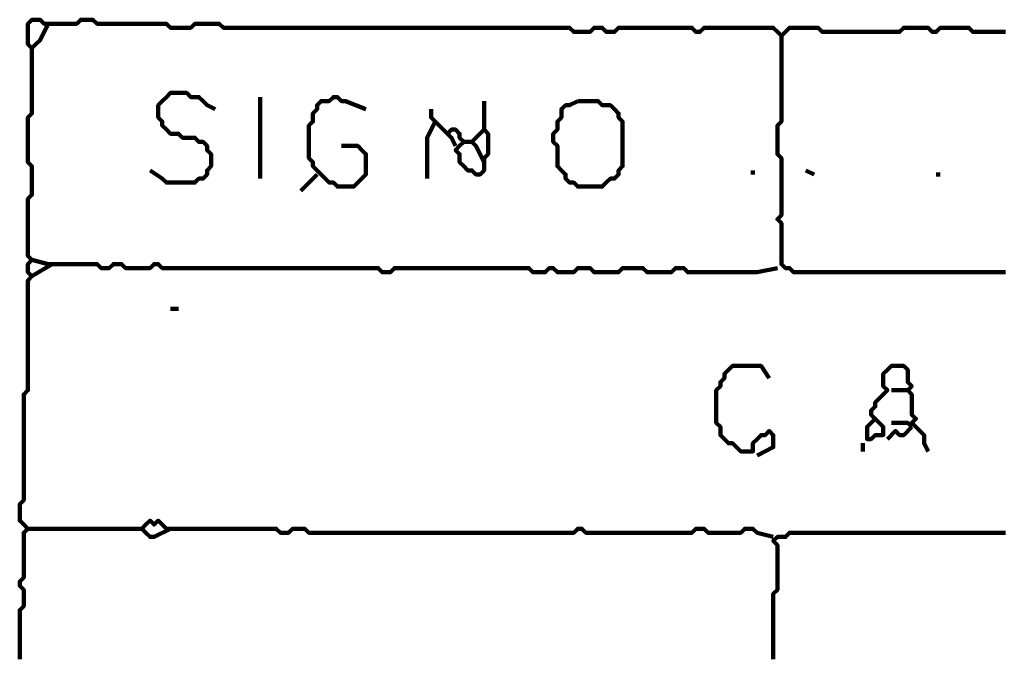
# Model space of a CAD drawing. Header units: metres. Extents: x 1959 to 4131, y 3282 to 4313.
# Tile 305 of 356: x 2423.74 to 2425.97, y 4306.31 to 4307.76. Entities that reach past the tile are written whole.
import ezdxf

# ---------------------------------------------------------------- set-up
doc = ezdxf.new("R2010")
doc.units = ezdxf.units.M
doc.layers.add('P', color=250, linetype='Continuous', lineweight=100)

msp = doc.modelspace()

# ---------------------------------------------------------------- linework, layer by layer
at = {"layer": 'P', "color": 0, "linetype": 'Continuous'}
for points in [[(2423.8017, 4307.7515), (2423.7832, 4307.7146), (2423.774, 4307.7053), (2423.7648, 4307.6961), (2423.7556, 4307.7053), (2423.7556, 4307.7146), (2423.7556, 4307.7238), (2423.7556, 4307.733), (2423.7556, 4307.7423), (2423.7556, 4307.7515), (2423.7648, 4307.7607), (2423.774, 4307.7607), (2423.7832, 4307.7607), (2423.7925, 4307.7515), (2423.8017, 4307.7515), (2423.8109, 4307.7515), (2423.8202, 4307.7515), (2423.8294, 4307.7515), (2423.8386, 4307.7515), (2423.8479, 4307.7515), (2423.8571, 4307.7515), (2423.8663, 4307.7515), (2423.8756, 4307.7607), (2423.8848, 4307.7607), (2423.894, 4307.7607), (2423.9032, 4307.7607), (2423.9125, 4307.7515), (2423.9217, 4307.7515), (2423.9309, 4307.7515), (2423.9402, 4307.7515), (2423.9494, 4307.7515), (2423.9586, 4307.7515), (2423.9679, 4307.7515), (2423.9771, 4307.7515), (2423.9863, 4307.7515), (2423.9956, 4307.7515), (2424.0048, 4307.7515), (2424.014, 4307.7515), (2424.0232, 4307.7515), (2424.0325, 4307.7515), (2424.0417, 4307.7515), (2424.0509, 4307.7515), (2424.0602, 4307.7515), (2424.0694, 4307.7515), (2424.0786, 4307.7423), (2424.0879, 4307.7423), (2424.0971, 4307.7423), (2424.1063, 4307.7423), (2424.1156, 4307.7423), (2424.1248, 4307.7423), (2424.134, 4307.7515), (2424.1432, 4307.7515), (2424.1525, 4307.7515), (2424.1617, 4307.7515), (2424.1709, 4307.7515), (2424.1802, 4307.7515), (2424.1894, 4307.7515), (2424.1986, 4307.7423), (2424.2079, 4307.7423), (2424.2171, 4307.7423), (2424.2263, 4307.7423), (2424.2356, 4307.7423), (2424.2448, 4307.7423), (2424.254, 4307.7423), (2424.2632, 4307.7423), (2424.2725, 4307.7423), (2424.2817, 4307.7423), (2424.2909, 4307.7423), (2424.3002, 4307.7423), (2424.3094, 4307.7423), (2424.3186, 4307.7423), (2424.3279, 4307.7423), (2424.3371, 4307.7423), (2424.3463, 4307.7423), (2424.3556, 4307.7423), (2424.3648, 4307.7423), (2424.374, 4307.7423), (2424.3832, 4307.7423), (2424.3925, 4307.7423), (2424.4017, 4307.7423), (2424.4109, 4307.7423), (2424.4202, 4307.7423), (2424.4294, 4307.7423), (2424.4386, 4307.7423), (2424.4479, 4307.7423), (2424.4571, 4307.7423), (2424.4663, 4307.7423), (2424.4756, 4307.7423), (2424.4848, 4307.7423), (2424.494, 4307.7423), (2424.5032, 4307.7423), (2424.5125, 4307.7423), (2424.5217, 4307.7423), (2424.5309, 4307.7423), (2424.5402, 4307.7423), (2424.5494, 4307.7423), (2424.5586, 4307.7423), (2424.5679, 4307.7423), (2424.5771, 4307.7423), (2424.5863, 4307.7423), (2424.5956, 4307.7423), (2424.6048, 4307.7423), (2424.614, 4307.7423), (2424.6232, 4307.7423), (2424.6325, 4307.7423), (2424.6417, 4307.7423), (2424.6509, 4307.7423), (2424.6602, 4307.7423), (2424.6694, 4307.7423), (2424.6786, 4307.7423), (2424.6879, 4307.7423), (2424.6971, 4307.7423), (2424.7063, 4307.7423), (2424.7156, 4307.7423), (2424.7248, 4307.7423), (2424.734, 4307.7423), (2424.7432, 4307.7423), (2424.7525, 4307.7423), (2424.7617, 4307.7423), (2424.7709, 4307.7423), (2424.7802, 4307.7423), (2424.7894, 4307.7423), (2424.7986, 4307.7423), (2424.8079, 4307.7423), (2424.8171, 4307.7423), (2424.8263, 4307.7423), (2424.8356, 4307.7423), (2424.8448, 4307.7423), (2424.854, 4307.7423), (2424.8632, 4307.7423), (2424.8725, 4307.7423), (2424.8817, 4307.7423), (2424.8909, 4307.7423), (2424.9002, 4307.7423), (2424.9094, 4307.7423), (2424.9186, 4307.7423), (2424.9279, 4307.7423), (2424.9371, 4307.7423), (2424.9463, 4307.7423), (2424.9556, 4307.7423), (2424.9648, 4307.7423), (2424.974, 4307.7423), (2424.9832, 4307.7423), (2424.9925, 4307.733), (2425.0017, 4307.733), (2425.0109, 4307.733), (2425.0202, 4307.733), (2425.0294, 4307.733), (2425.0386, 4307.7423), (2425.0479, 4307.7423), (2425.0571, 4307.7423), (2425.0663, 4307.733), (2425.0756, 4307.733), (2425.0848, 4307.733), (2425.094, 4307.7423), (2425.1032, 4307.7423), (2425.1125, 4307.7423), (2425.1217, 4307.7423), (2425.1309, 4307.7423), (2425.1402, 4307.7423), (2425.1494, 4307.7423), (2425.1586, 4307.7423), (2425.1679, 4307.7423), (2425.1771, 4307.7423), (2425.1863, 4307.7423), (2425.1956, 4307.7423), (2425.2048, 4307.7423), (2425.214, 4307.7423), (2425.2232, 4307.7423), (2425.2325, 4307.7423), (2425.2417, 4307.7423), (2425.2509, 4307.7423), (2425.2602, 4307.7423), (2425.2694, 4307.733), (2425.2786, 4307.733), (2425.2879, 4307.7423), (2425.2971, 4307.7423), (2425.3063, 4307.7423), (2425.3156, 4307.7423), (2425.3248, 4307.7423), (2425.334, 4307.7423), (2425.3432, 4307.7423), (2425.3525, 4307.7423), (2425.3617, 4307.7423), (2425.3709, 4307.7423), (2425.3802, 4307.7423), (2425.3894, 4307.7423), (2425.3986, 4307.7423), (2425.4079, 4307.7423), (2425.4171, 4307.7423), (2425.4263, 4307.7423), (2425.4356, 4307.7423), (2425.4448, 4307.7423), (2425.454, 4307.733), (2425.4632, 4307.7238), (2425.4725, 4307.733), (2425.4817, 4307.7423), (2425.4909, 4307.7423), (2425.5002, 4307.7423), (2425.5094, 4307.7423), (2425.5186, 4307.7423), (2425.5279, 4307.7423), (2425.5371, 4307.7423), (2425.5463, 4307.7423), (2425.5556, 4307.733), (2425.5648, 4307.733), (2425.574, 4307.733), (2425.5832, 4307.733), (2425.5925, 4307.733), (2425.6017, 4307.733), (2425.6109, 4307.733), (2425.6202, 4307.733), (2425.6294, 4307.733), (2425.6386, 4307.733), (2425.6479, 4307.733), (2425.6571, 4307.733), (2425.6663, 4307.733), (2425.6756, 4307.733), (2425.6848, 4307.733), (2425.694, 4307.733), (2425.7032, 4307.733), (2425.7125, 4307.733), (2425.7217, 4307.733), (2425.7309, 4307.733), (2425.7402, 4307.7423), (2425.7494, 4307.7423), (2425.7586, 4307.7423), (2425.7679, 4307.7423), (2425.7771, 4307.7423), (2425.7863, 4307.7423), (2425.7956, 4307.7423), (2425.8048, 4307.733), (2425.814, 4307.733), (2425.8232, 4307.7423), (2425.8325, 4307.7423), (2425.8417, 4307.7423), (2425.8509, 4307.7423), (2425.8602, 4307.7423), (2425.8694, 4307.7423), (2425.8786, 4307.7423), (2425.8879, 4307.7423), (2425.8971, 4307.733), (2425.9063, 4307.733), (2425.9156, 4307.733), (2425.9248, 4307.733), (2425.934, 4307.733), (2425.9432, 4307.733), (2425.9525, 4307.733), (2425.9617, 4307.733), (2425.9709, 4307.733)], [(2425.4632, 4307.7238), (2425.4632, 4307.6869), (2425.4632, 4307.6776), (2425.4632, 4307.6684), (2425.4632, 4307.6592), (2425.4632, 4307.6499), (2425.4632, 4307.6407), (2425.4632, 4307.6315), (2425.4632, 4307.6223), (2425.4632, 4307.613), (2425.4632, 4307.6038), (2425.4632, 4307.5946), (2425.4632, 4307.5853), (2425.4632, 4307.5761), (2425.4632, 4307.5669), (2425.4632, 4307.5576), (2425.4632, 4307.5484), (2425.4632, 4307.5392), (2425.4632, 4307.5299), (2425.454, 4307.5207), (2425.454, 4307.5115), (2425.454, 4307.5023), (2425.454, 4307.493), (2425.454, 4307.4838), (2425.454, 4307.4746), (2425.454, 4307.4653), (2425.454, 4307.4561), (2425.4632, 4307.4469), (2425.4632, 4307.4376), (2425.4632, 4307.4284), (2425.4632, 4307.4192), (2425.4632, 4307.4099), (2425.4632, 4307.4007), (2425.4632, 4307.3915), (2425.4632, 4307.3823), (2425.4632, 4307.373), (2425.4632, 4307.3638), (2425.4632, 4307.3546), (2425.4632, 4307.3453), (2425.4632, 4307.3361), (2425.4632, 4307.3269), (2425.4632, 4307.3176), (2425.454, 4307.3084), (2425.4632, 4307.2992), (2425.4632, 4307.2899), (2425.4632, 4307.2807), (2425.4632, 4307.2715), (2425.4632, 4307.2623), (2425.4632, 4307.253), (2425.4632, 4307.2438), (2425.4632, 4307.2346), (2425.4632, 4307.2253), (2425.4632, 4307.2161), (2425.4632, 4307.2069), (2425.4725, 4307.1976), (2425.4817, 4307.1976), (2425.4909, 4307.1884), (2425.5002, 4307.1884), (2425.5094, 4307.1884), (2425.5186, 4307.1884), (2425.5279, 4307.1884), (2425.5371, 4307.1884), (2425.5463, 4307.1884), (2425.5556, 4307.1884), (2425.5648, 4307.1884), (2425.574, 4307.1884), (2425.5832, 4307.1884), (2425.5925, 4307.1884), (2425.6017, 4307.1884), (2425.6109, 4307.1884), (2425.6202, 4307.1884), (2425.6294, 4307.1884), (2425.6386, 4307.1884), (2425.6479, 4307.1884), (2425.6571, 4307.1884), (2425.6663, 4307.1884), (2425.6756, 4307.1884), (2425.6848, 4307.1884), (2425.694, 4307.1884), (2425.7032, 4307.1884), (2425.7125, 4307.1884), (2425.7217, 4307.1884), (2425.7309, 4307.1884), (2425.7402, 4307.1884), (2425.7494, 4307.1884), (2425.7586, 4307.1884), (2425.7679, 4307.1884), (2425.7771, 4307.1884), (2425.7863, 4307.1884), (2425.7956, 4307.1884), (2425.8048, 4307.1884), (2425.814, 4307.1884), (2425.8232, 4307.1884), (2425.8325, 4307.1884), (2425.8417, 4307.1884), (2425.8509, 4307.1884), (2425.8602, 4307.1884), (2425.8694, 4307.1884), (2425.8786, 4307.1884), (2425.8879, 4307.1884), (2425.8971, 4307.1884), (2425.9063, 4307.1884), (2425.9156, 4307.1884), (2425.9248, 4307.1884), (2425.934, 4307.1884), (2425.9432, 4307.1884), (2425.9525, 4307.1884), (2425.9617, 4307.1884), (2425.9709, 4307.1884)], [(2423.7648, 4307.6961), (2423.7648, 4307.6592), (2423.7648, 4307.6499), (2423.7648, 4307.6407), (2423.7648, 4307.6315), (2423.7648, 4307.6223), (2423.7648, 4307.613), (2423.7648, 4307.6038), (2423.7648, 4307.5946), (2423.7648, 4307.5853), (2423.7648, 4307.5761), (2423.7648, 4307.5669), (2423.7648, 4307.5576), (2423.7648, 4307.5484), (2423.7556, 4307.5392), (2423.7556, 4307.5299), (2423.7556, 4307.5207), (2423.7556, 4307.5115), (2423.7556, 4307.5023), (2423.7556, 4307.493), (2423.7556, 4307.4838), (2423.7556, 4307.4746), (2423.7556, 4307.4653), (2423.7556, 4307.4561), (2423.7556, 4307.4469), (2423.7556, 4307.4376), (2423.7648, 4307.4284), (2423.7648, 4307.4192), (2423.7648, 4307.4099), (2423.7648, 4307.4007), (2423.7648, 4307.3915), (2423.7648, 4307.3823), (2423.7648, 4307.373), (2423.7648, 4307.3638), (2423.7556, 4307.3546), (2423.7556, 4307.3453), (2423.7556, 4307.3361), (2423.7556, 4307.3269), (2423.7556, 4307.3176), (2423.7556, 4307.3084), (2423.7556, 4307.2992), (2423.7556, 4307.2899), (2423.7556, 4307.2807), (2423.7556, 4307.2715), (2423.7556, 4307.2623), (2423.7556, 4307.253), (2423.7556, 4307.2438), (2423.7556, 4307.2346), (2423.7556, 4307.2253), (2423.7648, 4307.2161), (2423.7556, 4307.2069), (2423.7556, 4307.1976), (2423.7556, 4307.1884), (2423.7648, 4307.1792), (2423.7556, 4307.1699), (2423.7556, 4307.1607), (2423.7556, 4307.1515), (2423.7556, 4307.1423), (2423.7556, 4307.133), (2423.7556, 4307.1238), (2423.7556, 4307.1146), (2423.7556, 4307.1053), (2423.7556, 4307.0961), (2423.7556, 4307.0869), (2423.7556, 4307.0776), (2423.7556, 4307.0684), (2423.7556, 4307.0592), (2423.7556, 4307.0499), (2423.7556, 4307.0407), (2423.7556, 4307.0315), (2423.7556, 4307.0223), (2423.7556, 4307.013), (2423.7556, 4307.0038), (2423.7556, 4306.9946), (2423.7556, 4306.9853), (2423.7556, 4306.9761), (2423.7556, 4306.9669), (2423.7556, 4306.9576), (2423.7556, 4306.9484), (2423.7556, 4306.9392), (2423.7556, 4306.9299), (2423.7556, 4306.9207), (2423.7463, 4306.9115), (2423.7463, 4306.9023), (2423.7463, 4306.893), (2423.7463, 4306.8838), (2423.7463, 4306.8746), (2423.7463, 4306.8653), (2423.7463, 4306.8561), (2423.7463, 4306.8469), (2423.7463, 4306.8376), (2423.7463, 4306.8284), (2423.7463, 4306.8192), (2423.7463, 4306.8099), (2423.7463, 4306.8007), (2423.7463, 4306.7915), (2423.7463, 4306.7823), (2423.7463, 4306.773), (2423.7463, 4306.7638), (2423.7463, 4306.7546), (2423.7463, 4306.7453), (2423.7463, 4306.7361), (2423.7463, 4306.7269), (2423.7463, 4306.7176), (2423.7463, 4306.7084), (2423.7463, 4306.6992), (2423.7463, 4306.6899), (2423.7463, 4306.6807), (2423.7463, 4306.6715), (2423.7371, 4306.6623), (2423.7371, 4306.653), (2423.7371, 4306.6438), (2423.7371, 4306.6346), (2423.7371, 4306.6253), (2423.7463, 4306.6161), (2423.7556, 4306.6069), (2423.7463, 4306.5976), (2423.7463, 4306.5884), (2423.7463, 4306.5792), (2423.7463, 4306.5699), (2423.7463, 4306.5607), (2423.7463, 4306.5515), (2423.7463, 4306.5423), (2423.7463, 4306.533), (2423.7463, 4306.5238), (2423.7463, 4306.5146), (2423.7463, 4306.5053), (2423.7463, 4306.4961), (2423.7371, 4306.4869), (2423.7371, 4306.4776), (2423.7463, 4306.4684), (2423.7463, 4306.4592), (2423.7463, 4306.4499), (2423.7463, 4306.4407), (2423.7463, 4306.4315), (2423.7371, 4306.4223), (2423.7371, 4306.413), (2423.7371, 4306.4038), (2423.7371, 4306.3946), (2423.7371, 4306.3853), (2423.7371, 4306.3761), (2423.7371, 4306.3669), (2423.7371, 4306.3576), (2423.7371, 4306.3484), (2423.7371, 4306.3392), (2423.7371, 4306.3299), (2423.7371, 4306.3207), (2423.7371, 4306.3115)], [(2424.0325, 4307.4192), (2424.0602, 4307.4007), (2424.0694, 4307.3915), (2424.0786, 4307.3915), (2424.0879, 4307.3915), (2424.0971, 4307.3915), (2424.1063, 4307.3915), (2424.1156, 4307.3915), (2424.1248, 4307.3915), (2424.134, 4307.3915), (2424.1432, 4307.4007), (2424.1525, 4307.4007), (2424.1617, 4307.4099), (2424.1617, 4307.4192), (2424.1709, 4307.4284), (2424.1709, 4307.4376), (2424.1709, 4307.4469), (2424.1709, 4307.4561), (2424.1617, 4307.4653), (2424.1617, 4307.4746), (2424.1525, 4307.4838), (2424.1432, 4307.4838), (2424.134, 4307.493), (2424.1248, 4307.493), (2424.1156, 4307.493), (2424.1063, 4307.493), (2424.0971, 4307.5023), (2424.0879, 4307.5023), (2424.0786, 4307.5023), (2424.0694, 4307.5115), (2424.0602, 4307.5207), (2424.0602, 4307.5299), (2424.0509, 4307.5392), (2424.0509, 4307.5484), (2424.0509, 4307.5576), (2424.0509, 4307.5669), (2424.0602, 4307.5761), (2424.0694, 4307.5853), (2424.0786, 4307.5946), (2424.0879, 4307.5946), (2424.0971, 4307.5946), (2424.1063, 4307.5946), (2424.1156, 4307.5946), (2424.1248, 4307.5853), (2424.134, 4307.5853), (2424.1432, 4307.5853), (2424.1525, 4307.5761), (2424.1617, 4307.5669), (2424.1802, 4307.5576)], [(2424.2817, 4307.5853), (2424.2817, 4307.5484), (2424.2817, 4307.5392), (2424.2817, 4307.5299), (2424.2817, 4307.5207), (2424.2817, 4307.5115), (2424.2817, 4307.5023), (2424.2817, 4307.493), (2424.2817, 4307.4838), (2424.2817, 4307.4746), (2424.2817, 4307.4653), (2424.2817, 4307.4561), (2424.2817, 4307.4469), (2424.2817, 4307.4376), (2424.2817, 4307.4284), (2424.2817, 4307.4192), (2424.2817, 4307.4007)], [(2424.4663, 4307.4746), (2424.5032, 4307.4746), (2424.5125, 4307.4653), (2424.5217, 4307.4561), (2424.5217, 4307.4469), (2424.5217, 4307.4376), (2424.5217, 4307.4284), (2424.5217, 4307.4192), (2424.5217, 4307.4099), (2424.5125, 4307.4007), (2424.5032, 4307.3915), (2424.494, 4307.3823), (2424.4848, 4307.3823), (2424.4756, 4307.3823), (2424.4663, 4307.3823), (2424.4571, 4307.3823), (2424.4479, 4307.3915), (2424.4386, 4307.3915), (2424.4294, 4307.4007), (2424.4202, 4307.4099), (2424.4109, 4307.4192), (2424.4017, 4307.4284), (2424.4017, 4307.4376), (2424.3925, 4307.4469), (2424.3925, 4307.4561), (2424.3925, 4307.4653), (2424.3925, 4307.4746), (2424.3925, 4307.4838), (2424.3925, 4307.493), (2424.3925, 4307.5023), (2424.3925, 4307.5115), (2424.3925, 4307.5207), (2424.4017, 4307.5299), (2424.4017, 4307.5392), (2424.4017, 4307.5484), (2424.4109, 4307.5576), (2424.4109, 4307.5669), (2424.4202, 4307.5761), (2424.4294, 4307.5761), (2424.4386, 4307.5761), (2424.4479, 4307.5853), (2424.4571, 4307.5853), (2424.4663, 4307.5761), (2424.4756, 4307.5761), (2424.5217, 4307.5576)], [(2424.7894, 4307.5761), (2424.7894, 4307.5392), (2424.7894, 4307.5299), (2424.7894, 4307.5207), (2424.7894, 4307.5115), (2424.7986, 4307.5023), (2424.7986, 4307.493), (2424.7986, 4307.4838), (2424.7986, 4307.4746), (2424.7986, 4307.4653), (2424.7986, 4307.4561), (2424.7894, 4307.4469), (2424.7894, 4307.4376), (2424.7894, 4307.4284), (2424.7894, 4307.4192), (2424.7802, 4307.4099), (2424.7709, 4307.4099), (2424.7617, 4307.4192), (2424.7525, 4307.4192), (2424.7432, 4307.4284), (2424.734, 4307.4376), (2424.734, 4307.4469), (2424.734, 4307.4561), (2424.7248, 4307.4653), (2424.734, 4307.4746), (2424.7432, 4307.4838), (2424.734, 4307.493), (2424.734, 4307.5023), (2424.7248, 4307.5115), (2424.7156, 4307.5115), (2424.7063, 4307.5023), (2424.7156, 4307.493), (2424.7248, 4307.4746)], [(2425.0017, 4307.5761), (2425.0109, 4307.5761), (2425.0202, 4307.5761), (2425.0294, 4307.5761), (2425.0386, 4307.5761), (2425.0479, 4307.5761), (2425.0571, 4307.5669), (2425.0663, 4307.5669), (2425.0756, 4307.5669), (2425.0848, 4307.5576), (2425.094, 4307.5484), (2425.094, 4307.5392), (2425.1032, 4307.5299), (2425.1032, 4307.5207), (2425.1032, 4307.5115), (2425.1032, 4307.5023), (2425.1032, 4307.493), (2425.1032, 4307.4838), (2425.1032, 4307.4746), (2425.1032, 4307.4653), (2425.1032, 4307.4561), (2425.1032, 4307.4469), (2425.1032, 4307.4376), (2425.1032, 4307.4284), (2425.094, 4307.4192), (2425.094, 4307.4099), (2425.0848, 4307.4007), (2425.0756, 4307.4007), (2425.0663, 4307.3915), (2425.0571, 4307.3823), (2425.0479, 4307.3823), (2425.0386, 4307.3823), (2425.0294, 4307.3823), (2425.0202, 4307.3823), (2425.0109, 4307.3823), (2425.0017, 4307.3823), (2424.9925, 4307.3915), (2424.9832, 4307.3915), (2424.974, 4307.4007), (2424.974, 4307.4099), (2424.9648, 4307.4192), (2424.9556, 4307.4284), (2424.9556, 4307.4376), (2424.9556, 4307.4469), (2424.9556, 4307.4561), (2424.9556, 4307.4653), (2424.9556, 4307.4746), (2424.9463, 4307.4838), (2424.9463, 4307.493), (2424.9463, 4307.5023), (2424.9556, 4307.5115), (2424.9556, 4307.5207), (2424.9556, 4307.5299), (2424.9648, 4307.5392), (2424.9648, 4307.5484), (2424.9648, 4307.5576), (2424.974, 4307.5669), (2424.9832, 4307.5669), (2425.0017, 4307.5761)], [(2424.6694, 4307.5576), (2424.6694, 4307.5392), (2424.6786, 4307.5299), (2424.6879, 4307.5207), (2424.7063, 4307.5023)], [(2424.6786, 4307.5299), (2424.6602, 4307.493), (2424.6602, 4307.4838), (2424.6602, 4307.4746), (2424.6602, 4307.4653), (2424.6602, 4307.4561), (2424.6602, 4307.4469), (2424.6602, 4307.4376), (2424.6602, 4307.4007)], [(2424.7894, 4307.5115), (2424.7617, 4307.4838), (2424.7709, 4307.4746), (2424.7894, 4307.4376)], [(2424.7432, 4307.4838), (2424.7617, 4307.4838)], [(2424.4109, 4307.4099), (2424.374, 4307.373)], [(2425.3986, 4307.4192), (2425.3986, 4307.4099)], [(2425.5186, 4307.4192), (2425.5371, 4307.4099)], [(2425.814, 4307.4099), (2425.8232, 4307.4099)], [(2423.7648, 4307.2161), (2423.8017, 4307.2069), (2423.8109, 4307.2069), (2423.8202, 4307.2069), (2423.8294, 4307.2069), (2423.8386, 4307.2069), (2423.8479, 4307.2069), (2423.8571, 4307.2069), (2423.8663, 4307.2069), (2423.8756, 4307.2069), (2423.8848, 4307.2069), (2423.894, 4307.2069), (2423.9032, 4307.2069), (2423.9125, 4307.2069), (2423.9217, 4307.1976), (2423.9309, 4307.1976), (2423.9402, 4307.1976), (2423.9494, 4307.2069), (2423.9586, 4307.2069), (2423.9679, 4307.2069), (2423.9771, 4307.1976), (2423.9863, 4307.1976), (2423.9956, 4307.1976), (2424.0048, 4307.1976), (2424.014, 4307.1976), (2424.0232, 4307.1976), (2424.0325, 4307.1976), (2424.0417, 4307.2069), (2424.0509, 4307.2069), (2424.0602, 4307.1976), (2424.0694, 4307.1976), (2424.0786, 4307.1976), (2424.0879, 4307.1976), (2424.0971, 4307.1976), (2424.1063, 4307.1976), (2424.1156, 4307.1976), (2424.1248, 4307.1976), (2424.134, 4307.1976), (2424.1432, 4307.1976), (2424.1525, 4307.1976), (2424.1617, 4307.1976), (2424.1709, 4307.1976), (2424.1802, 4307.1976), (2424.1894, 4307.1976), (2424.1986, 4307.1976), (2424.2079, 4307.1976), (2424.2171, 4307.1976), (2424.2263, 4307.1976), (2424.2356, 4307.1976), (2424.2448, 4307.1976), (2424.254, 4307.1976), (2424.2632, 4307.1976), (2424.2725, 4307.1976), (2424.2817, 4307.1976), (2424.2909, 4307.1976), (2424.3002, 4307.1976), (2424.3094, 4307.1976), (2424.3186, 4307.1976), (2424.3279, 4307.1976), (2424.3371, 4307.1976), (2424.3463, 4307.1976), (2424.3556, 4307.1976), (2424.3648, 4307.1976), (2424.374, 4307.1976), (2424.3832, 4307.1976), (2424.3925, 4307.1976), (2424.4017, 4307.1976), (2424.4109, 4307.1976), (2424.4202, 4307.1976), (2424.4294, 4307.1976), (2424.4386, 4307.1976), (2424.4479, 4307.1976), (2424.4571, 4307.1976), (2424.4663, 4307.1976), (2424.4756, 4307.1976), (2424.4848, 4307.1976), (2424.494, 4307.1976), (2424.5032, 4307.1976), (2424.5125, 4307.1976), (2424.5217, 4307.1976), (2424.5309, 4307.1976), (2424.5402, 4307.1976), (2424.5494, 4307.1976), (2424.5586, 4307.1884), (2424.5679, 4307.1884), (2424.5771, 4307.1884), (2424.5863, 4307.1976), (2424.5956, 4307.1976), (2424.6048, 4307.1976), (2424.614, 4307.1976), (2424.6232, 4307.1976), (2424.6325, 4307.1976), (2424.6417, 4307.1976), (2424.6509, 4307.1976), (2424.6602, 4307.1976), (2424.6694, 4307.1976), (2424.6786, 4307.1976), (2424.6879, 4307.1976), (2424.6971, 4307.1976), (2424.7063, 4307.1976), (2424.7156, 4307.1976), (2424.7248, 4307.1976), (2424.734, 4307.1976), (2424.7432, 4307.1976), (2424.7525, 4307.1976), (2424.7617, 4307.1976), (2424.7709, 4307.1976), (2424.7802, 4307.1976), (2424.7894, 4307.1976), (2424.7986, 4307.1976), (2424.8079, 4307.1976), (2424.8171, 4307.1976), (2424.8263, 4307.1976), (2424.8356, 4307.1976), (2424.8448, 4307.1976), (2424.854, 4307.1976), (2424.8632, 4307.1976), (2424.8725, 4307.1976), (2424.8817, 4307.1976), (2424.8909, 4307.1976), (2424.9002, 4307.1884), (2424.9094, 4307.1884), (2424.9186, 4307.1884), (2424.9279, 4307.1884), (2424.9371, 4307.1976), (2424.9463, 4307.1976), (2424.9556, 4307.1884), (2424.9648, 4307.1884), (2424.974, 4307.1884), (2424.9832, 4307.1884), (2424.9925, 4307.1884), (2425.0017, 4307.1976), (2425.0109, 4307.1976), (2425.0202, 4307.1976), (2425.0294, 4307.1976), (2425.0386, 4307.1884), (2425.0479, 4307.1884), (2425.0571, 4307.1884), (2425.0663, 4307.1884), (2425.0756, 4307.1884), (2425.0848, 4307.1884), (2425.094, 4307.1884), (2425.1032, 4307.1976), (2425.1125, 4307.1976), (2425.1217, 4307.1976), (2425.1309, 4307.1976), (2425.1402, 4307.1976), (2425.1494, 4307.1976), (2425.1586, 4307.1884), (2425.1679, 4307.1884), (2425.1771, 4307.1884), (2425.1863, 4307.1884), (2425.1956, 4307.1884), (2425.2048, 4307.1884), (2425.214, 4307.1884), (2425.2232, 4307.1976), (2425.2325, 4307.1976), (2425.2417, 4307.1976), (2425.2509, 4307.1884), (2425.2602, 4307.1884), (2425.2694, 4307.1884), (2425.2786, 4307.1884), (2425.2879, 4307.1884), (2425.2971, 4307.1884), (2425.3063, 4307.1884), (2425.3156, 4307.1884), (2425.3248, 4307.1884), (2425.334, 4307.1884), (2425.3432, 4307.1884), (2425.3525, 4307.1884), (2425.3617, 4307.1884), (2425.3709, 4307.1884), (2425.3802, 4307.1884), (2425.3894, 4307.1884), (2425.3986, 4307.1884), (2425.4079, 4307.1884), (2425.454, 4307.1976)], [(2423.8109, 4307.2069), (2423.7648, 4307.1792)], [(2424.0786, 4307.1053), (2424.0971, 4307.1053)], [(2425.4079, 4306.773), (2425.4448, 4306.7915), (2425.4448, 4306.8007), (2425.4448, 4306.8099), (2425.4448, 4306.8192), (2425.4356, 4306.8284), (2425.4263, 4306.8192), (2425.4171, 4306.8192), (2425.4079, 4306.8099), (2425.3986, 4306.8007), (2425.3986, 4306.7915), (2425.3986, 4306.7823), (2425.3894, 4306.7823), (2425.3802, 4306.7823), (2425.3709, 4306.7823), (2425.3617, 4306.7915), (2425.3525, 4306.8007), (2425.3432, 4306.8007), (2425.334, 4306.8099), (2425.3248, 4306.8192), (2425.3248, 4306.8284), (2425.3248, 4306.8376), (2425.3156, 4306.8469), (2425.3156, 4306.8561), (2425.3156, 4306.8653), (2425.3156, 4306.8746), (2425.3156, 4306.8838), (2425.3156, 4306.893), (2425.3156, 4306.9023), (2425.3156, 4306.9115), (2425.3156, 4306.9207), (2425.3248, 4306.9299), (2425.3248, 4306.9392), (2425.334, 4306.9484), (2425.334, 4306.9576), (2425.3432, 4306.9669), (2425.3525, 4306.9761), (2425.3617, 4306.9761), (2425.3709, 4306.9761), (2425.3802, 4306.9761), (2425.3894, 4306.9761), (2425.3986, 4306.9761), (2425.4079, 4306.9761), (2425.4171, 4306.9761), (2425.4356, 4306.9484)], [(2425.6756, 4306.8561), (2425.694, 4306.8376), (2425.694, 4306.8284), (2425.694, 4306.8192), (2425.6848, 4306.8192), (2425.6756, 4306.8192), (2425.6663, 4306.8099), (2425.6571, 4306.8099), (2425.6571, 4306.8192), (2425.6571, 4306.8284), (2425.6571, 4306.8376), (2425.6663, 4306.8469), (2425.6756, 4306.8561), (2425.6663, 4306.8653), (2425.6663, 4306.8746), (2425.6756, 4306.8838), (2425.6756, 4306.893), (2425.6848, 4306.9023), (2425.694, 4306.9115), (2425.7032, 4306.9207), (2425.694, 4306.9299), (2425.694, 4306.9392), (2425.694, 4306.9484), (2425.694, 4306.9576), (2425.7032, 4306.9669), (2425.7125, 4306.9761), (2425.7217, 4306.9761), (2425.7309, 4306.9761), (2425.7402, 4306.9761), (2425.7494, 4306.9669), (2425.7494, 4306.9576), (2425.7494, 4306.9484), (2425.7494, 4306.9392), (2425.7586, 4306.9299), (2425.7494, 4306.9207), (2425.7586, 4306.9115), (2425.7586, 4306.9023), (2425.7586, 4306.893), (2425.7586, 4306.8838), (2425.7586, 4306.8746), (2425.7586, 4306.8653), (2425.7679, 4306.8561), (2425.7586, 4306.8469), (2425.7679, 4306.8376), (2425.7771, 4306.8284), (2425.7863, 4306.8192), (2425.7863, 4306.8099), (2425.7863, 4306.8007), (2425.7956, 4306.7823)], [(2425.7125, 4306.9207), (2425.7494, 4306.9207)], [(2425.7586, 4306.8376), (2425.7402, 4306.8192), (2425.7309, 4306.8192), (2425.7217, 4306.8284), (2425.7032, 4306.8099)], [(2425.7125, 4306.8469), (2425.7309, 4306.8469), (2425.7402, 4306.8469), (2425.7494, 4306.8469), (2425.7586, 4306.8376)], [(2425.6479, 4306.8007), (2425.6479, 4306.7823)], [(2424.0786, 4306.6069), (2424.0417, 4306.5884), (2424.0325, 4306.5884), (2424.0232, 4306.5976), (2424.014, 4306.6069), (2424.0232, 4306.6161), (2424.0325, 4306.6253), (2424.0417, 4306.6161), (2424.0509, 4306.6253), (2424.0602, 4306.6161), (2424.0694, 4306.6069), (2424.0786, 4306.6069), (2424.0879, 4306.6069), (2424.0971, 4306.6069), (2424.1063, 4306.6069), (2424.1156, 4306.6069), (2424.1248, 4306.6069), (2424.134, 4306.6069), (2424.1432, 4306.6069), (2424.1525, 4306.6069), (2424.1617, 4306.6069), (2424.1709, 4306.6069), (2424.1802, 4306.6069), (2424.1894, 4306.6069), (2424.1986, 4306.6069), (2424.2079, 4306.6069), (2424.2171, 4306.6069), (2424.2263, 4306.6069), (2424.2356, 4306.6069), (2424.2448, 4306.6069), (2424.254, 4306.6069), (2424.2632, 4306.6069), (2424.2725, 4306.6069), (2424.2817, 4306.6069), (2424.2909, 4306.6069), (2424.3002, 4306.6069), (2424.3094, 4306.6069), (2424.3186, 4306.6069), (2424.3279, 4306.5976), (2424.3371, 4306.5976), (2424.3463, 4306.5976), (2424.3556, 4306.6069), (2424.3648, 4306.6069), (2424.374, 4306.6069), (2424.3832, 4306.6069), (2424.3925, 4306.5976), (2424.4017, 4306.5976), (2424.4109, 4306.5976), (2424.4202, 4306.5976), (2424.4294, 4306.5976), (2424.4386, 4306.5976), (2424.4479, 4306.5976), (2424.4571, 4306.5976), (2424.4663, 4306.5976), (2424.4756, 4306.5976), (2424.4848, 4306.5976), (2424.494, 4306.5976), (2424.5032, 4306.5976), (2424.5125, 4306.5976), (2424.5217, 4306.5976), (2424.5309, 4306.5976), (2424.5402, 4306.5976), (2424.5494, 4306.5976), (2424.5586, 4306.5976), (2424.5679, 4306.5976), (2424.5771, 4306.5976), (2424.5863, 4306.5976), (2424.5956, 4306.5976), (2424.6048, 4306.5976), (2424.614, 4306.5976), (2424.6232, 4306.5976), (2424.6325, 4306.5976), (2424.6417, 4306.5976), (2424.6509, 4306.5976), (2424.6602, 4306.5976), (2424.6694, 4306.5976), (2424.6786, 4306.5976), (2424.6879, 4306.5976), (2424.6971, 4306.5976), (2424.7063, 4306.5976), (2424.7156, 4306.5976), (2424.7248, 4306.5976), (2424.734, 4306.5976), (2424.7432, 4306.5976), (2424.7525, 4306.5976), (2424.7617, 4306.5976), (2424.7709, 4306.5976), (2424.7802, 4306.5976), (2424.7894, 4306.5976), (2424.7986, 4306.5976), (2424.8079, 4306.5976), (2424.8171, 4306.5976), (2424.8263, 4306.5976), (2424.8356, 4306.5976), (2424.8448, 4306.5976), (2424.854, 4306.5976), (2424.8632, 4306.5976), (2424.8725, 4306.5976), (2424.8817, 4306.5976), (2424.8909, 4306.5976), (2424.9002, 4306.5976), (2424.9094, 4306.5976), (2424.9186, 4306.5976), (2424.9279, 4306.5976), (2424.9371, 4306.5976), (2424.9463, 4306.5976), (2424.9556, 4306.5976), (2424.9648, 4306.5976), (2424.974, 4306.5976), (2424.9832, 4306.5976), (2424.9925, 4306.5976), (2425.0017, 4306.6069), (2425.0109, 4306.6069), (2425.0202, 4306.5976), (2425.0294, 4306.5976), (2425.0386, 4306.5976), (2425.0479, 4306.5976), (2425.0571, 4306.5976), (2425.0663, 4306.5976), (2425.0756, 4306.5976), (2425.0848, 4306.5976), (2425.094, 4306.5976), (2425.1032, 4306.5976), (2425.1125, 4306.5976), (2425.1217, 4306.5976), (2425.1309, 4306.5976), (2425.1402, 4306.5976), (2425.1494, 4306.5976), (2425.1586, 4306.5976), (2425.1679, 4306.5976), (2425.1771, 4306.5976), (2425.1863, 4306.5976), (2425.1956, 4306.5976), (2425.2048, 4306.5976), (2425.214, 4306.5976), (2425.2232, 4306.5976), (2425.2325, 4306.5976), (2425.2417, 4306.5976), (2425.2509, 4306.5976), (2425.2602, 4306.5976), (2425.2694, 4306.6069), (2425.2786, 4306.6069), (2425.2879, 4306.6069), (2425.2971, 4306.5976), (2425.3063, 4306.5976), (2425.3156, 4306.5976), (2425.3248, 4306.5976), (2425.334, 4306.5976), (2425.3432, 4306.5976), (2425.3525, 4306.5976), (2425.3617, 4306.5976), (2425.3709, 4306.5976), (2425.3802, 4306.6069), (2425.3894, 4306.6069), (2425.3986, 4306.6069), (2425.4079, 4306.5976), (2425.4448, 4306.5884)], [(2423.7556, 4306.6069), (2423.7925, 4306.6069), (2423.8017, 4306.6069), (2423.8109, 4306.6069), (2423.8202, 4306.6069), (2423.8294, 4306.6069), (2423.8386, 4306.6069), (2423.8479, 4306.6069), (2423.8571, 4306.6069), (2423.8663, 4306.6069), (2423.8756, 4306.6069), (2423.8848, 4306.6069), (2423.894, 4306.6069), (2423.9032, 4306.6069), (2423.9125, 4306.6069), (2423.9217, 4306.6069), (2423.9309, 4306.6069), (2423.9402, 4306.6069), (2423.9494, 4306.6069), (2423.9586, 4306.6069), (2423.9679, 4306.6069), (2423.9771, 4306.6069), (2423.9863, 4306.6069), (2423.9956, 4306.6069), (2424.014, 4306.6069)], [(2425.4448, 4306.3115), (2425.4448, 4306.3207), (2425.4448, 4306.3299), (2425.4448, 4306.3392), (2425.4448, 4306.3484), (2425.4448, 4306.3576), (2425.4448, 4306.3669), (2425.4448, 4306.3761), (2425.4448, 4306.3853), (2425.4448, 4306.3946), (2425.4448, 4306.4038), (2425.4448, 4306.413), (2425.4448, 4306.4223), (2425.4448, 4306.4315), (2425.4448, 4306.4407), (2425.4448, 4306.4499), (2425.4448, 4306.4592), (2425.454, 4306.4684), (2425.454, 4306.4776), (2425.454, 4306.4869), (2425.454, 4306.4961), (2425.454, 4306.5053), (2425.454, 4306.5146), (2425.454, 4306.5238), (2425.454, 4306.533), (2425.454, 4306.5423), (2425.454, 4306.5515), (2425.454, 4306.5607), (2425.454, 4306.5699), (2425.4448, 4306.5792), (2425.454, 4306.5884), (2425.4632, 4306.5884), (2425.4725, 4306.5884), (2425.4817, 4306.5976), (2425.4909, 4306.5976), (2425.5002, 4306.5976), (2425.5094, 4306.5976), (2425.5186, 4306.5976), (2425.5279, 4306.5976), (2425.5371, 4306.5976), (2425.5463, 4306.5976), (2425.5556, 4306.5976), (2425.5648, 4306.5976), (2425.574, 4306.5976), (2425.5832, 4306.5976), (2425.5925, 4306.5976), (2425.6017, 4306.5976), (2425.6109, 4306.5976), (2425.6202, 4306.5976), (2425.6294, 4306.5976), (2425.6386, 4306.5976), (2425.6479, 4306.5976), (2425.6571, 4306.5976), (2425.6663, 4306.5976), (2425.6756, 4306.5976), (2425.6848, 4306.5976), (2425.694, 4306.5976), (2425.7032, 4306.5976), (2425.7125, 4306.5976), (2425.7217, 4306.5976), (2425.7309, 4306.5976), (2425.7402, 4306.5976), (2425.7494, 4306.5976), (2425.7586, 4306.5976), (2425.7679, 4306.5976), (2425.7771, 4306.5976), (2425.7863, 4306.5976), (2425.7956, 4306.5976), (2425.8048, 4306.5976), (2425.814, 4306.5976), (2425.8232, 4306.5976), (2425.8325, 4306.5976), (2425.8417, 4306.5976), (2425.8509, 4306.5976), (2425.8602, 4306.5976), (2425.8694, 4306.5976), (2425.8786, 4306.5976), (2425.8879, 4306.5976), (2425.8971, 4306.5976), (2425.9063, 4306.5976), (2425.9156, 4306.5976), (2425.9248, 4306.5976), (2425.934, 4306.5976), (2425.9432, 4306.5976), (2425.9525, 4306.5976), (2425.9617, 4306.5976), (2425.9709, 4306.5976)]]:
    msp.add_lwpolyline(points, dxfattribs=at)

doc.saveas('drawing.dxf')
